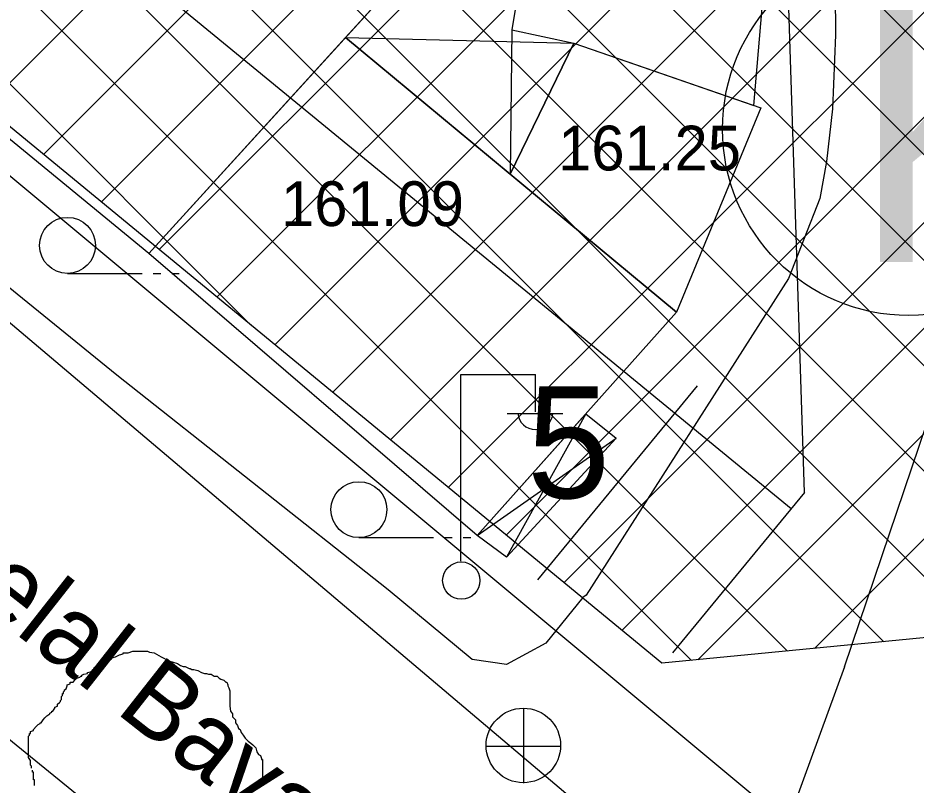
# Model space of a CAD drawing. Extents: x 419101 to 420177, y 4451541 to 4452254.
# Drawn here: x 420087.94 to 420112.04, y 4451762.63 to 4451783.21 of the extents above; entities that cross this region are included whole.
import ezdxf

# ---------------------------------------------------------------- set-up
doc = ezdxf.new("R2010")
doc.units = 0
for name, color, linetype in [('3_HALİHAZIR', 7, 'Continuous'), ('Level 10', 7, 'Continuous'), ('Level 15', 7, 'Continuous'), ('Level 20', 7, 'Continuous'), ('Level 28', 7, 'Continuous'), ('Level 3', 7, 'Continuous'), ('Level 30', 7, 'Continuous'), ('Level 60', 7, 'Continuous')]:
    doc.layers.add(name, color=color, linetype=linetype)

msp = doc.modelspace()

# ---------------------------------------------------------------- linework, layer by layer
at = {"layer": '3_HALİHAZIR'}
for p, q in [((420101.198, 4451782.897), (420101.147, 4451779.027)), ((420096.732, 4451782.69), (420102.858, 4451782.54)), ((420089.274, 4451776.362), (420091.274, 4451776.362)), ((420091.574, 4451776.362), (420091.774, 4451776.362)), ((420092.074, 4451776.362), (420092.274, 4451776.362)), ((420099.828, 4451768.644), (420099.828, 4451773.644)), ((420099.828, 4451773.644), (420101.828, 4451773.644)), ((420101.828, 4451772.644), (420101.828, 4451773.644)), ((420103.18, 4451772.591), (420101.049, 4451768.746)), ((420101.068, 4451772.604), (420102.568, 4451772.604)), ((420100.263, 4451769.328), (420103.996, 4451771.944)), ((420097.093, 4451769.273), (420099.093, 4451769.273)), ((420099.393, 4451769.273), (420099.593, 4451769.273)), ((420099.893, 4451769.273), (420100.093, 4451769.273)), ((420101.522, 4451762.689), (420101.522, 4451764.689)), ((420100.502, 4451763.679), (420102.502, 4451763.679))]:
    msp.add_line(p, q, dxfattribs=at)
for points in [[(420109.771, 4451796.356), (420109.882, 4451782.764), (420109.797, 4451780.776), (420109.643, 4451779.36), (420109.456, 4451778.372), (420108.617, 4451776.224), (420103.187, 4451767.727), (420103.1, 4451767.67), (420102.107, 4451766.438), (420101.055, 4451765.868), (420100.129, 4451766.004), (420097.876, 4451767.873)], [(420110.12, 4451765.807), (420112.734, 4451773.519), (420113.506, 4451776.38), (420114.325, 4451780.573), (420115.011, 4451786.24), (420115.449, 4451791.904), (420115.78, 4451795.51), (420115.833, 4451795.657), (420116.028, 4451795.854), (420116.339, 4451796.028), (420116.612, 4451796.053), (420134.472, 4451791.457), (420144.423, 4451789.079), (420158.127, 4451785.434), (420168.327, 4451782.831)], [(420097.876, 4451767.873), (420090.601, 4451773.628), (420074.394, 4451786.806), (420067.499, 4451793.112), (420066.853, 4451793.709), (420066.766, 4451793.745), (420066.705, 4451793.739), (420065.209, 4451792.217), (420065.099, 4451792.165), (420064.98, 4451792.128), (420064.821, 4451792.158), (420062.198, 4451794.34)], [(420109.324, 4451746.258), (420071.992, 4451776.643), (420058.124, 4451789.361), (420057.42, 4451789.805), (420056.913, 4451789.98), (420056.176, 4451790.188), (420054.044, 4451790.485), (420051.867, 4451790.696), (420050.412, 4451790.681), (420048.102, 4451790.392), (420045.666, 4451789.756), (420044.049, 4451789.209), (420042.54, 4451788.58), (420041.024, 4451787.797), (420039.783, 4451786.928), (420038.824, 4451785.959), (420037.654, 4451784.368), (420036.331, 4451782.246), (420034.85, 4451779.44), (420034.094, 4451777.905), (420033.326, 4451776.093), (420032.883, 4451774.818), (420032.741, 4451774.097)], [(420105.617, 4451775.317), (420101.06, 4451779.098)], [(420110.12, 4451765.807), (420108.331, 4451760.904), (420108.315, 4451760.629), (420108.318, 4451760.39), (420108.436, 4451760.085), (420108.805, 4451759.536), (420120.013, 4451750.256), (420125.379, 4451745.912), (420138.891, 4451734.039), (420147.861, 4451726.428)]]:
    msp.add_lwpolyline(points, dxfattribs=at)
for points in [[(420082.917, 4451783.911), (420089.462, 4451791.272), (420097.893, 4451783.965), (420091.454, 4451776.894)], [(420096.732, 4451782.69), (420097.893, 4451783.965), (420102.16, 4451788.729), (420101.198, 4451782.897), (420102.858, 4451782.54), (420101.147, 4451779.027)], [(420107.691, 4451780.864), (420108.184, 4451786.631), (420102.16, 4451788.729), (420101.198, 4451782.897), (420102.858, 4451782.54)], [(420091.454, 4451776.894), (420096.732, 4451782.69), (420105.617, 4451775.317), (420100.263, 4451769.328)], [(420105.617, 4451775.317), (420101.147, 4451779.027), (420102.858, 4451782.54), (420107.877, 4451780.799)], [(420100.263, 4451769.328), (420103.18, 4451772.591), (420103.996, 4451771.944), (420101.049, 4451768.746)]]:
    msp.add_lwpolyline(points, close=True, dxfattribs=at)
for centre, radius in [((420089.274, 4451777.112), 0.75), ((420097.093, 4451770.023), 0.75), ((420099.839, 4451768.12), 0.5), ((420101.506, 4451763.697), 1)]:
    msp.add_circle(centre, radius, dxfattribs=at)
msp.add_arc((420101.828, 4451772.648), 0.474, 184.8384, 355.1464, dxfattribs=at)
at = {"layer": 'Level 10'}
msp.add_lwpolyline([(420167.583, 4451712.437), (420020.79, 4451834.748), (420040.807, 4451853.732), (420112.025, 4451837.916), (420168.799, 4451827.537)], dxfattribs=at)
at = {"layer": 'Level 15'}
for p, q in [((420099.491, 4451770.614), (420147.546, 4451818.67)), ((420096.388, 4451773.168), (420141.632, 4451818.412)), ((420097.939, 4451771.891), (420144.589, 4451818.541)), ((420101.042, 4451769.337), (420150.063, 4451818.358)), ((420093.285, 4451775.722), (420135.718, 4451818.155)), ((420094.837, 4451774.445), (420138.675, 4451818.283)), ((420090.182, 4451778.276), (420129.803, 4451817.897)), ((420091.734, 4451776.999), (420132.76, 4451818.026)), ((420087.08, 4451780.83), (420123.889, 4451817.639)), ((420088.631, 4451779.553), (420126.846, 4451817.768)), ((420102.593, 4451768.06), (420151.614, 4451817.081)), ((420104.145, 4451766.783), (420153.166, 4451815.804)), ((420106.185, 4451765.995), (420154.717, 4451814.527)), ((420109.318, 4451766.299), (420156.268, 4451813.25)), ((420084.682, 4451809.94), (420125.421, 4451769.201)), ((420083.405, 4451808.389), (420123.537, 4451768.256)), ((420082.128, 4451806.837), (420121.486, 4451767.479)), ((420080.851, 4451805.286), (420118.908, 4451767.229)), ((420079.574, 4451803.734), (420116.33, 4451766.979)), ((420078.297, 4451802.183), (420113.751, 4451766.729)), ((420077.02, 4451800.631), (420111.173, 4451766.479)), ((420075.743, 4451799.08), (420108.594, 4451766.229)), ((420074.466, 4451797.528), (420106.016, 4451765.979)), ((420073.189, 4451795.977), (420094.183, 4451774.983))]:
    msp.add_line(p, q, dxfattribs=at)
at = {"layer": 'Level 20'}
for p, q in [((420109.052, 4451770.484), (420107.578, 4451816.061)), ((420108.687, 4451770.041), (420083.736, 4451790.522)), ((420101.894, 4451768.141), (420106.176, 4451773.343)), ((420109.052, 4451770.484), (420105.508, 4451766.179))]:
    msp.add_line(p, q, dxfattribs=at)
at = {"layer": 'Level 28'}
msp.add_lwpolyline([(420167.6, 4451803.921), (420148.57, 4451780.806), (420122.106, 4451767.539), (420105.216, 4451765.901), (420071.368, 4451793.764)], dxfattribs=at)
at = {"layer": 'Level 3'}
for points in [[(420088.307, 4451763.087), (420088.307, 4451763.113), (420088.307, 4451763.138), (420088.281, 4451763.164), (420088.281, 4451763.19), (420088.281, 4451763.216), (420088.281, 4451763.242), (420088.281, 4451763.268), (420088.281, 4451763.294), (420088.229, 4451763.372), (420088.229, 4451763.45), (420088.229, 4451763.476), (420088.229, 4451763.554), (420088.229, 4451763.632), (420088.229, 4451763.658), (420088.229, 4451763.684), (420088.229, 4451763.71), (420088.229, 4451763.736), (420088.229, 4451763.762), (420088.229, 4451763.788), (420088.229, 4451763.814), (420088.229, 4451763.84), (420088.229, 4451763.866), (420088.229, 4451763.944), (420088.255, 4451763.969), (420088.255, 4451763.995), (420088.255, 4451764.021), (420088.281, 4451764.021), (420088.281, 4451764.047), (420088.281, 4451764.073), (420088.359, 4451764.099), (420088.359, 4451764.125), (420088.437, 4451764.203), (420088.489, 4451764.255), (420088.54, 4451764.281), (420088.54, 4451764.307), (420088.566, 4451764.307), (420088.618, 4451764.385), (420088.67, 4451764.437), (420088.722, 4451764.489), (420088.8, 4451764.541), (420088.8, 4451764.567), (420088.852, 4451764.593), (420088.852, 4451764.619), (420088.878, 4451764.619), (420088.93, 4451764.697), (420088.93, 4451764.723), (420089.007, 4451764.749), (420089.007, 4451764.774), (420089.007, 4451764.8), (420089.059, 4451764.852), (420089.085, 4451764.878), (420089.085, 4451764.904), (420089.111, 4451764.93), (420089.111, 4451764.956), (420089.111, 4451764.982), (420089.111, 4451765.008), (420089.137, 4451765.034), (420089.137, 4451765.06), (420089.137, 4451765.086), (420089.163, 4451765.086), (420089.163, 4451765.112), (420089.163, 4451765.138), (420089.189, 4451765.164), (420089.189, 4451765.19), (420089.241, 4451765.216), (420089.267, 4451765.294), (420089.267, 4451765.32), (420089.345, 4451765.346), (420089.345, 4451765.372), (420089.345, 4451765.398), (420089.422, 4451765.398), (420089.474, 4451765.45), (420089.474, 4451765.476), (420089.5, 4451765.476), (420089.526, 4451765.502), (420089.604, 4451765.528), (420089.63, 4451765.554), (420089.656, 4451765.554), (420089.656, 4451765.58), (420089.708, 4451765.605), (420089.812, 4451765.631), (420089.812, 4451765.657), (420089.915, 4451765.683), (420089.967, 4451765.735), (420089.993, 4451765.735), (420089.993, 4451765.761), (420089.993, 4451765.787), (420090.045, 4451765.787), (420090.149, 4451765.813), (420090.149, 4451765.839), (420090.175, 4451765.839), (420090.201, 4451765.839), (420090.201, 4451765.865), (420090.253, 4451765.891), (420090.279, 4451765.891), (420090.33, 4451765.943), (420090.408, 4451765.995), (420090.46, 4451766.021), (420090.46, 4451766.047), (420090.564, 4451766.073)], [(420090.564, 4451766.073), (420090.668, 4451766.125), (420090.771, 4451766.151), (420090.771, 4451766.177), (420090.797, 4451766.177), (420090.823, 4451766.177), (420090.901, 4451766.177), (420091.031, 4451766.229), (420091.135, 4451766.229), (420091.212, 4451766.229), (420091.264, 4451766.229), (420091.342, 4451766.229), (420091.394, 4451766.229), (420091.42, 4451766.229), (420091.472, 4451766.203), (420091.602, 4451766.177), (420091.783, 4451766.073), (420091.991, 4451765.969), (420092.224, 4451765.891), (420092.302, 4451765.839), (420092.38, 4451765.813), (420092.432, 4451765.813), (420092.484, 4451765.787), (420092.535, 4451765.761), (420092.561, 4451765.761), (420092.613, 4451765.735), (420092.665, 4451765.735), (420092.769, 4451765.709), (420092.873, 4451765.657), (420092.95, 4451765.631), (420093.002, 4451765.631), (420093.054, 4451765.605), (420093.106, 4451765.605), (420093.132, 4451765.605), (420093.21, 4451765.554), (420093.288, 4451765.554), (420093.34, 4451765.502), (420093.391, 4451765.476), (420093.469, 4451765.45), (420093.521, 4451765.398), (420093.547, 4451765.398), (420093.573, 4451765.32), (420093.573, 4451765.294), (420093.599, 4451765.242), (420093.625, 4451765.164), (420093.625, 4451765.138), (420093.625, 4451765.06), (420093.625, 4451765.008), (420093.625, 4451764.93), (420093.625, 4451764.904), (420093.625, 4451764.826), (420093.625, 4451764.749), (420093.651, 4451764.619), (420093.703, 4451764.541), (420093.703, 4451764.463), (420093.781, 4451764.385), (420093.781, 4451764.307), (420093.832, 4451764.229), (420093.858, 4451764.151), (420093.91, 4451764.125), (420093.936, 4451764.047), (420093.988, 4451763.969), (420094.04, 4451763.892), (420094.118, 4451763.814), (420094.196, 4451763.762), (420094.247, 4451763.71), (420094.273, 4451763.684), (420094.325, 4451763.632), (420094.351, 4451763.528), (420094.403, 4451763.45), (420094.455, 4451763.424), (420094.481, 4451763.346), (420094.481, 4451763.32), (420094.507, 4451763.32), (420094.507, 4451763.294), (420094.507, 4451763.268), (420094.507, 4451763.216), (420094.507, 4451763.113), (420094.507, 4451763.061), (420094.507, 4451762.983), (420094.507, 4451762.905), (420094.507, 4451762.827), (420094.507, 4451762.749), (420094.507, 4451762.671), (420094.507, 4451762.619)], [(420088.385, 4451762.619), (420088.385, 4451762.645), (420088.385, 4451762.723), (420088.385, 4451762.749), (420088.385, 4451762.775), (420088.359, 4451762.775), (420088.359, 4451762.801), (420088.359, 4451762.827), (420088.359, 4451762.853), (420088.359, 4451762.879), (420088.359, 4451762.905), (420088.359, 4451762.931), (420088.359, 4451762.957), (420088.359, 4451762.983), (420088.333, 4451762.983), (420088.333, 4451763.009), (420088.333, 4451763.035)]]:
    msp.add_lwpolyline(points, dxfattribs=at)
at = {"layer": 'Level 30'}
msp.add_circle((420111.849, 4451780.231), 5, dxfattribs=at)
at = {"layer": 'Level 60'}
msp.add_lwpolyline([(420017.518, 4451834.454), (420113.41, 4451753.308), (420120.388, 4451844.158), (420045.455, 4451863.296)], close=True, dxfattribs=at)

# ---------------------------------------------------------------- texts
at = {"layer": '3_HALİHAZIR'}
for s, p in [('161.25', (420102.437, 4451779.123)), ('161.09', (420095.003, 4451777.63))]:
    msp.add_text(s, height=1.2, dxfattribs=at).set_placement(p)
msp.add_text('Celal Bayar Caddesi', height=2, rotation=321.8096, dxfattribs=at).set_placement((420085.152, 4451768.834))
at = {"layer": 'Level 20'}
msp.add_text('5', height=3, dxfattribs=at).set_placement((420101.599, 4451770.332))
at = {"layer": 'Level 30'}
msp.add_text('K', height=7, dxfattribs=at).set_placement((420110.31, 4451776.664))

doc.saveas('drawing.dxf')
